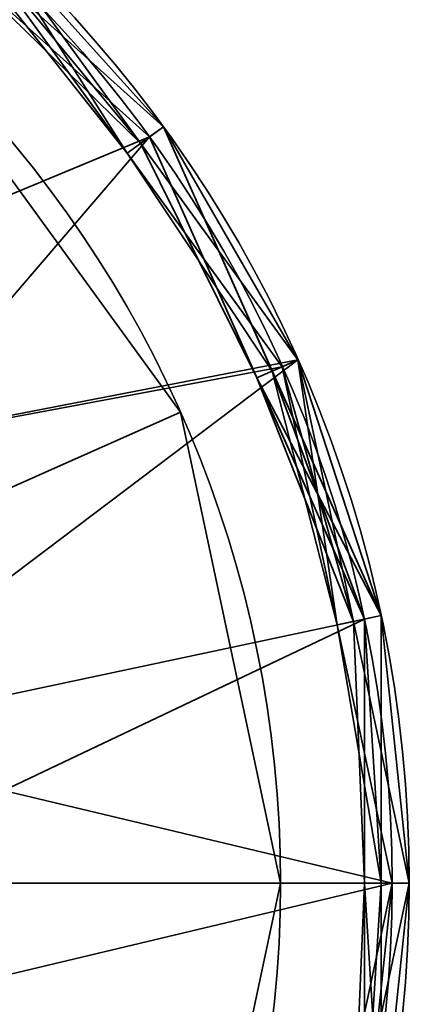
# Model space of a CAD drawing. Header units: millimetres. Extents: x -503 to 6703, y -110 to 249.
# Tile 841 of 1056: x 3436.23 to 3438.5, y -39.62 to -33.88. Entities that reach past the tile are written whole.
import ezdxf

# ---------------------------------------------------------------- set-up
doc = ezdxf.new("R2010")
doc.units = ezdxf.units.MM
doc.layers.add('151', color=7, linetype='Continuous', true_color=0xffffff)

# ---------------------------------------------------------------- blocks, each defined once
blk = doc.blocks.new('UG_SURFACE_236')
at = {"layer": '151', "color": 252, "linetype": 'Continuous', "lineweight": 35}
for points in [[(3434.7501, -32.4178, 1711.5999), (3437.0675, -34.5046, 1711.5999), (3436.9867, -34.5634, 1711.5), (3434.7, -32.5044, 1711.5)], [(3436.0185, -33.3394, 1737.4001), (3437.0675, -34.5046, 1715.6), (3434.7501, -32.4178, 1715.6)], [(3434.7501, -32.4178, 1715.6), (3437.0675, -34.5046, 1715.6), (3436.9867, -34.5634, 1715.5), (3435.8435, -33.5339, 1715.5)], [(3437.0675, -34.5046, 1711.5999), (3434.7501, -32.4178, 1711.5999), (3436.0185, -33.3394, 1715.4)], [(3434.7, -32.5044, 1711.5), (3436.9867, -34.5634, 1711.5), (3438.2384, -37.3745, 1711.5), (3431, -38.913, 1711.5)], [(3434.7, -32.5044, 1786), (3436.9867, -34.5634, 1786), (3433.6765, -35.9404, 1786), (3432.236, -35.1088, 1786)], [(3435.9088, -33.4612, 1786.1), (3437.0675, -34.5046, 1786.1), (3436.9867, -34.5634, 1786), (3434.7, -32.5044, 1786)], [(3436.9349, -34.601, 1715.4), (3436.0185, -33.3394, 1715.4), (3435.8435, -33.5339, 1715.5)], [(3437.0675, -34.5046, 1786.1), (3435.9088, -33.4612, 1786.1), (3436.0185, -33.3394, 1807.9)], [(3437.0675, -34.5046, 1808.1), (3435.9088, -33.4612, 1808.1), (3436.0185, -33.3394, 1811.9)], [(3436.0185, -33.3394, 1807.9), (3435.9515, -33.4137, 1808), (3436.8558, -34.6584, 1808)], [(3437.8517, -35.8625, 1811.9), (3436.0185, -33.3394, 1811.9), (3435.9515, -33.4137, 1812), (3437.7604, -35.9032, 1812)], [(3436.9349, -34.601, 1737.4001), (3436.0185, -33.3394, 1737.4001), (3435.9515, -33.4137, 1737.5)], [(3437.0675, -34.5046, 1786.1), (3436.0185, -33.3394, 1807.9), (3437.8517, -35.8625, 1807.9)], [(3436.8558, -34.6584, 1808), (3437.7604, -35.9032, 1808), (3437.8517, -35.8625, 1807.9), (3436.0185, -33.3394, 1807.9)], [(3436.0185, -33.3394, 1811.9), (3437.8517, -35.8625, 1811.9), (3437.0675, -34.5046, 1808.1)], [(3436.0185, -33.3394, 1737.4001), (3436.9349, -34.601, 1737.4001), (3437.0675, -34.5046, 1715.6)], [(3436.0185, -33.3394, 1715.4), (3436.9349, -34.601, 1715.4), (3437.0675, -34.5046, 1711.5999)], [(3438.4, -38.913, 1812), (3437.7604, -35.9032, 1812), (3435.9515, -33.4137, 1812), (3431, -38.913, 1812)], [(3433.0001, -35.4489, 1737.5), (3434.236, -36.5619, 1737.5), (3437.7604, -35.9032, 1737.5), (3435.9515, -33.4137, 1737.5)], [(3436.8558, -34.6584, 1808), (3435.9515, -33.4137, 1808), (3435.9088, -33.4612, 1808.1)], [(3435.9515, -33.4137, 1737.5), (3437.7604, -35.9032, 1737.5), (3437.8517, -35.8625, 1737.4001), (3436.9349, -34.601, 1737.4001)], [(3435.9088, -33.4612, 1808.1), (3437.0675, -34.5046, 1808.1), (3436.8558, -34.6584, 1808)], [(3435.8435, -33.5339, 1715.5), (3436.9867, -34.5634, 1715.5), (3436.9349, -34.601, 1715.4)], [(3436.8558, -34.6584, 1808), (3437.0675, -34.5046, 1808.1), (3437.7019, -35.9291, 1808.1)], [(3437.0675, -34.5046, 1715.6), (3436.9349, -34.601, 1737.4001), (3437.8517, -35.8625, 1737.4001)], [(3437.0675, -34.5046, 1711.5999), (3436.9349, -34.601, 1715.4), (3437.8517, -35.8625, 1715.4)], [(3438.2384, -37.3745, 1786), (3436.9867, -34.5634, 1786), (3437.0675, -34.5046, 1786.1), (3437.7019, -35.9291, 1786.1)], [(3437.6125, -35.9689, 1715.5), (3436.9867, -34.5634, 1715.5), (3437.0675, -34.5046, 1715.6), (3438.3361, -37.3537, 1715.6)], [(3437.0675, -34.5046, 1711.5999), (3438.3361, -37.3537, 1711.5999), (3438.2384, -37.3745, 1711.5), (3436.9867, -34.5634, 1711.5)], [(3437.8517, -35.8625, 1807.9), (3437.7019, -35.9291, 1786.1), (3437.0675, -34.5046, 1786.1)], [(3437.8517, -35.8625, 1811.9), (3437.7019, -35.9291, 1808.1), (3437.0675, -34.5046, 1808.1)], [(3438.3361, -37.3537, 1715.6), (3437.0675, -34.5046, 1715.6), (3437.8517, -35.8625, 1737.4001)], [(3438.3361, -37.3537, 1711.5999), (3437.0675, -34.5046, 1711.5999), (3437.8517, -35.8625, 1715.4)], [(3434.6542, -37.2861, 1786), (3433.6765, -35.9404, 1786), (3436.9867, -34.5634, 1786)], [(3434.9999, -38.913, 1786), (3434.6542, -37.2861, 1786), (3436.9867, -34.5634, 1786), (3438.2384, -37.3745, 1786)], [(3436.9349, -34.601, 1715.4), (3436.9867, -34.5634, 1715.5), (3437.6125, -35.9689, 1715.5)], [(3437.6125, -35.9689, 1715.5), (3437.8517, -35.8625, 1715.4), (3436.9349, -34.601, 1715.4)], [(3437.7019, -35.9291, 1808.1), (3437.7604, -35.9032, 1808), (3436.8558, -34.6584, 1808)], [(3438.1757, -37.3877, 1715.4), (3437.8517, -35.8625, 1715.4), (3437.6125, -35.9689, 1715.5)], [(3438.3361, -37.3537, 1786.1), (3437.7019, -35.9291, 1786.1), (3437.8517, -35.8625, 1807.9)], [(3438.3361, -37.3537, 1808.1), (3437.7019, -35.9291, 1808.1), (3437.8517, -35.8625, 1811.9)], [(3437.8517, -35.8625, 1807.9), (3437.7604, -35.9032, 1808), (3438.0801, -37.4081, 1808)], [(3438.4999, -38.913, 1811.9), (3437.8517, -35.8625, 1811.9), (3437.7604, -35.9032, 1812), (3438.4, -38.913, 1812)], [(3438.1757, -37.3877, 1737.4001), (3437.8517, -35.8625, 1737.4001), (3437.7604, -35.9032, 1737.5)], [(3437.8517, -35.8625, 1807.9), (3438.4999, -38.913, 1807.9), (3438.3361, -37.3537, 1786.1)], [(3438.0801, -37.4081, 1808), (3438.4, -38.913, 1808), (3438.4999, -38.913, 1807.9), (3437.8517, -35.8625, 1807.9)], [(3438.3361, -37.3537, 1808.1), (3437.8517, -35.8625, 1811.9), (3438.4999, -38.913, 1811.9)], [(3437.8517, -35.8625, 1737.4001), (3438.1757, -37.3877, 1737.4001), (3438.3361, -37.3537, 1715.6)], [(3437.8517, -35.8625, 1715.4), (3438.1757, -37.3877, 1715.4), (3438.3361, -37.3537, 1711.5999)], [(3434.236, -36.5619, 1737.5), (3434.9127, -38.0814, 1737.5), (3438.4, -38.913, 1737.5), (3437.7604, -35.9032, 1737.5)], [(3438.0801, -37.4081, 1808), (3437.7604, -35.9032, 1808), (3437.7019, -35.9291, 1808.1)], [(3437.7604, -35.9032, 1737.5), (3438.4, -38.913, 1737.5), (3438.4999, -38.913, 1737.4001), (3438.1757, -37.3877, 1737.4001)], [(3438.3361, -37.3537, 1715.6), (3438.2384, -37.3745, 1715.5), (3437.6125, -35.9689, 1715.5)], [(3437.6125, -35.9689, 1715.5), (3438.2384, -37.3745, 1715.5), (3438.1757, -37.3877, 1715.4)], [(3437.7019, -35.9291, 1786.1), (3438.3361, -37.3537, 1786.1), (3438.2384, -37.3745, 1786)], [(3437.7019, -35.9291, 1808.1), (3438.3361, -37.3537, 1808.1), (3438.0801, -37.4081, 1808)], [(3438.0801, -37.4081, 1808), (3438.3361, -37.3537, 1808.1), (3438.3361, -38.913, 1808.1)], [(3438.3361, -37.3537, 1715.6), (3438.1757, -37.3877, 1737.4001), (3438.4999, -38.913, 1737.4001)], [(3438.3361, -37.3537, 1711.5999), (3438.1757, -37.3877, 1715.4), (3438.4999, -38.913, 1715.4)], [(3438.2384, -37.3745, 1786), (3438.3361, -37.3537, 1786.1), (3438.3361, -38.913, 1786.1)], [(3438.2384, -38.913, 1715.5), (3438.2384, -37.3745, 1715.5), (3438.3361, -37.3537, 1715.6), (3438.3361, -40.4723, 1715.6)], [(3438.3361, -37.3537, 1711.5999), (3438.3361, -40.4723, 1711.5999), (3438.2384, -40.4516, 1711.5), (3438.2384, -37.3745, 1711.5)], [(3438.4999, -38.913, 1807.9), (3438.3361, -38.913, 1786.1), (3438.3361, -37.3537, 1786.1)], [(3438.4999, -38.913, 1811.9), (3438.3361, -38.913, 1808.1), (3438.3361, -37.3537, 1808.1)], [(3438.4999, -38.913, 1737.4001), (3438.3361, -40.4723, 1715.6), (3438.3361, -37.3537, 1715.6)], [(3438.4999, -38.913, 1715.4), (3438.3361, -40.4723, 1711.5999), (3438.3361, -37.3537, 1711.5999)], [(3438.2384, -37.3745, 1711.5), (3438.2384, -40.4516, 1711.5), (3436.9867, -43.2626, 1711.5), (3431, -38.913, 1711.5)], [(3434.9127, -39.7447, 1786), (3434.9999, -38.913, 1786), (3438.2384, -37.3745, 1786), (3438.2384, -40.4516, 1786)], [(3438.3361, -38.913, 1808.1), (3438.4, -38.913, 1808), (3438.0801, -37.4081, 1808)], [(3438.1757, -37.3877, 1715.4), (3438.2384, -37.3745, 1715.5), (3438.2384, -38.913, 1715.5)], [(3438.2384, -38.913, 1715.5), (3438.4999, -38.913, 1715.4), (3438.1757, -37.3877, 1715.4)], [(3438.3361, -38.913, 1786.1), (3438.3361, -40.4723, 1786.1), (3438.2384, -40.4516, 1786), (3438.2384, -37.3745, 1786)], [(3438.4, -38.913, 1737.5), (3434.9127, -38.0814, 1737.5), (3434.9127, -39.7447, 1737.5)], [(3435.9515, -44.4123, 1812), (3437.7604, -41.9229, 1812), (3438.4, -38.913, 1812), (3431, -38.913, 1812)], [(3436.9867, -43.2626, 1711.5), (3434.7, -45.3216, 1711.5), (3431.7734, -46.2725, 1711.5), (3431, -38.913, 1711.5)], [(3434.9127, -39.7447, 1737.5), (3434.236, -41.2642, 1737.5), (3437.7604, -41.9229, 1737.5), (3438.4, -38.913, 1737.5)], [(3437.8517, -41.9635, 1811.9), (3438.4999, -38.913, 1811.9), (3438.4, -38.913, 1812), (3437.7604, -41.9229, 1812)], [(3438.1757, -40.4383, 1737.4001), (3438.4999, -38.913, 1737.4001), (3438.4, -38.913, 1737.5), (3437.7604, -41.9229, 1737.5)], [(3438.4999, -38.913, 1811.9), (3437.8517, -41.9635, 1811.9), (3438.3361, -40.4723, 1808.1)], [(3438.4999, -38.913, 1737.4001), (3438.1757, -40.4383, 1737.4001), (3438.3361, -40.4723, 1715.6)], [(3438.2384, -38.913, 1715.5), (3438.2384, -40.4516, 1715.5), (3438.1757, -40.4383, 1715.4)], [(3438.1757, -40.4383, 1715.4), (3438.4999, -38.913, 1715.4), (3438.2384, -38.913, 1715.5)], [(3438.4999, -38.913, 1715.4), (3438.1757, -40.4383, 1715.4), (3438.3361, -40.4723, 1711.5999)], [(3438.3361, -40.4723, 1807.9), (3438.4999, -38.913, 1807.9), (3438.4, -38.913, 1808), (3438.2384, -40.4516, 1808)], [(3438.3361, -38.913, 1808.1), (3438.3361, -40.4723, 1808.1), (3438.2384, -40.4516, 1808)], [(3438.2384, -40.4516, 1808), (3438.4, -38.913, 1808), (3438.3361, -38.913, 1808.1)], [(3438.3361, -40.4723, 1715.6), (3438.2384, -40.4516, 1715.5), (3438.2384, -38.913, 1715.5)], [(3438.4999, -38.913, 1807.9), (3438.3361, -40.4723, 1807.9), (3438.3361, -40.4723, 1786.1)], [(3438.3361, -40.4723, 1786.1), (3438.3361, -38.913, 1786.1), (3438.4999, -38.913, 1807.9)], [(3438.3361, -40.4723, 1808.1), (3438.3361, -38.913, 1808.1), (3438.4999, -38.913, 1811.9)]]:
    blk.add_3dface(points, dxfattribs=at)
blk = doc.blocks.new('UG_SURFACE_237')
at = {"layer": '151', "color": 252, "linetype": 'Continuous', "lineweight": 35}
for points in [[(3434.7501, -32.4178, 1461.5999), (3437.0675, -34.5046, 1461.5999), (3436.9867, -34.5634, 1461.5), (3434.7, -32.5044, 1461.5)], [(3436.0185, -33.3394, 1487.4001), (3437.0675, -34.5046, 1465.6), (3434.7501, -32.4178, 1465.6)], [(3434.7501, -32.4178, 1465.6), (3437.0675, -34.5046, 1465.6), (3436.9867, -34.5634, 1465.5), (3435.8435, -33.5339, 1465.5)], [(3436.0185, -33.3394, 1465.4), (3437.0675, -34.5046, 1461.5999), (3434.7501, -32.4178, 1461.5999)], [(3434.7, -32.5044, 1461.5), (3436.9867, -34.5634, 1461.5), (3438.2384, -37.3745, 1461.5), (3431, -38.913, 1461.5)], [(3434.7, -32.5044, 1536), (3436.9867, -34.5634, 1536), (3433.6765, -35.9404, 1536), (3432.236, -35.1088, 1536)], [(3435.9088, -33.4612, 1536.1), (3437.0675, -34.5046, 1536.1), (3436.9867, -34.5634, 1536), (3434.7, -32.5044, 1536)], [(3436.9349, -34.601, 1465.4), (3436.0185, -33.3394, 1465.4), (3435.8435, -33.5339, 1465.5)], [(3437.0675, -34.5046, 1536.1), (3435.9088, -33.4612, 1536.1), (3436.0185, -33.3394, 1557.9)], [(3437.0675, -34.5046, 1558.1), (3435.9088, -33.4612, 1558.1), (3436.0185, -33.3394, 1561.9)], [(3436.0185, -33.3394, 1557.9), (3435.9515, -33.4137, 1558), (3436.8558, -34.6584, 1558)], [(3437.8517, -35.8625, 1561.9), (3436.0185, -33.3394, 1561.9), (3435.9515, -33.4137, 1562), (3437.7604, -35.9032, 1562)], [(3436.9349, -34.601, 1487.4001), (3436.0185, -33.3394, 1487.4001), (3435.9515, -33.4137, 1487.5)], [(3436.0185, -33.3394, 1557.9), (3437.8517, -35.8625, 1557.9), (3437.0675, -34.5046, 1536.1)], [(3436.8558, -34.6584, 1558), (3437.7604, -35.9032, 1558), (3437.8517, -35.8625, 1557.9), (3436.0185, -33.3394, 1557.9)], [(3436.0185, -33.3394, 1561.9), (3437.8517, -35.8625, 1561.9), (3437.0675, -34.5046, 1558.1)], [(3436.0185, -33.3394, 1487.4001), (3436.9349, -34.601, 1487.4001), (3437.0675, -34.5046, 1465.6)], [(3436.0185, -33.3394, 1465.4), (3436.9349, -34.601, 1465.4), (3437.0675, -34.5046, 1461.5999)], [(3438.4, -38.913, 1562), (3437.7604, -35.9032, 1562), (3435.9515, -33.4137, 1562), (3431, -38.913, 1562)], [(3433.0001, -35.4489, 1487.5), (3434.236, -36.5619, 1487.5), (3437.7604, -35.9032, 1487.5), (3435.9515, -33.4137, 1487.5)], [(3436.8558, -34.6584, 1558), (3435.9515, -33.4137, 1558), (3435.9088, -33.4612, 1558.1)], [(3435.9515, -33.4137, 1487.5), (3437.7604, -35.9032, 1487.5), (3437.8517, -35.8625, 1487.4001), (3436.9349, -34.601, 1487.4001)], [(3435.9088, -33.4612, 1558.1), (3437.0675, -34.5046, 1558.1), (3436.8558, -34.6584, 1558)], [(3435.8435, -33.5339, 1465.5), (3436.9867, -34.5634, 1465.5), (3436.9349, -34.601, 1465.4)], [(3436.8558, -34.6584, 1558), (3437.0675, -34.5046, 1558.1), (3437.7019, -35.9291, 1558.1)], [(3437.0675, -34.5046, 1465.6), (3436.9349, -34.601, 1487.4001), (3437.8517, -35.8625, 1487.4001)], [(3437.0675, -34.5046, 1461.5999), (3436.9349, -34.601, 1465.4), (3437.8517, -35.8625, 1465.4)], [(3438.2384, -37.3745, 1536), (3436.9867, -34.5634, 1536), (3437.0675, -34.5046, 1536.1), (3437.7019, -35.9291, 1536.1)], [(3437.6125, -35.9689, 1465.5), (3436.9867, -34.5634, 1465.5), (3437.0675, -34.5046, 1465.6), (3438.3361, -37.3537, 1465.6)], [(3437.0675, -34.5046, 1461.5999), (3438.3361, -37.3537, 1461.5999), (3438.2384, -37.3745, 1461.5), (3436.9867, -34.5634, 1461.5)], [(3437.8517, -35.8625, 1557.9), (3437.7019, -35.9291, 1536.1), (3437.0675, -34.5046, 1536.1)], [(3437.8517, -35.8625, 1561.9), (3437.7019, -35.9291, 1558.1), (3437.0675, -34.5046, 1558.1)], [(3437.8517, -35.8625, 1487.4001), (3438.3361, -37.3537, 1465.6), (3437.0675, -34.5046, 1465.6)], [(3437.8517, -35.8625, 1465.4), (3438.3361, -37.3537, 1461.5999), (3437.0675, -34.5046, 1461.5999)], [(3434.6542, -37.2861, 1536), (3433.6765, -35.9404, 1536), (3436.9867, -34.5634, 1536)], [(3434.9999, -38.913, 1536), (3434.6542, -37.2861, 1536), (3436.9867, -34.5634, 1536), (3438.2384, -37.3745, 1536)], [(3436.9349, -34.601, 1465.4), (3436.9867, -34.5634, 1465.5), (3437.6125, -35.9689, 1465.5)], [(3437.6125, -35.9689, 1465.5), (3437.8517, -35.8625, 1465.4), (3436.9349, -34.601, 1465.4)], [(3437.7019, -35.9291, 1558.1), (3437.7604, -35.9032, 1558), (3436.8558, -34.6584, 1558)], [(3438.1757, -37.3877, 1465.4), (3437.8517, -35.8625, 1465.4), (3437.6125, -35.9689, 1465.5)], [(3438.3361, -37.3537, 1536.1), (3437.7019, -35.9291, 1536.1), (3437.8517, -35.8625, 1557.9)], [(3438.3361, -37.3537, 1558.1), (3437.7019, -35.9291, 1558.1), (3437.8517, -35.8625, 1561.9)], [(3437.8517, -35.8625, 1557.9), (3437.7604, -35.9032, 1558), (3438.0801, -37.4081, 1558)], [(3438.4999, -38.913, 1561.9), (3437.8517, -35.8625, 1561.9), (3437.7604, -35.9032, 1562), (3438.4, -38.913, 1562)], [(3438.1757, -37.3877, 1487.4001), (3437.8517, -35.8625, 1487.4001), (3437.7604, -35.9032, 1487.5)], [(3438.3361, -37.3537, 1536.1), (3437.8517, -35.8625, 1557.9), (3438.4999, -38.913, 1557.9)], [(3438.0801, -37.4081, 1558), (3438.4, -38.913, 1558), (3438.4999, -38.913, 1557.9), (3437.8517, -35.8625, 1557.9)], [(3437.8517, -35.8625, 1561.9), (3438.4999, -38.913, 1561.9), (3438.3361, -37.3537, 1558.1)], [(3437.8517, -35.8625, 1487.4001), (3438.1757, -37.3877, 1487.4001), (3438.3361, -37.3537, 1465.6)], [(3437.8517, -35.8625, 1465.4), (3438.1757, -37.3877, 1465.4), (3438.3361, -37.3537, 1461.5999)], [(3434.236, -36.5619, 1487.5), (3434.9127, -38.0814, 1487.5), (3438.4, -38.913, 1487.5), (3437.7604, -35.9032, 1487.5)], [(3438.0801, -37.4081, 1558), (3437.7604, -35.9032, 1558), (3437.7019, -35.9291, 1558.1)], [(3437.7604, -35.9032, 1487.5), (3438.4, -38.913, 1487.5), (3438.4999, -38.913, 1487.4001), (3438.1757, -37.3877, 1487.4001)], [(3438.3361, -37.3537, 1465.6), (3438.2384, -37.3745, 1465.5), (3437.6125, -35.9689, 1465.5)], [(3437.6125, -35.9689, 1465.5), (3438.2384, -37.3745, 1465.5), (3438.1757, -37.3877, 1465.4)], [(3437.7019, -35.9291, 1536.1), (3438.3361, -37.3537, 1536.1), (3438.2384, -37.3745, 1536)], [(3437.7019, -35.9291, 1558.1), (3438.3361, -37.3537, 1558.1), (3438.0801, -37.4081, 1558)], [(3438.0801, -37.4081, 1558), (3438.3361, -37.3537, 1558.1), (3438.3361, -38.913, 1558.1)], [(3438.3361, -37.3537, 1465.6), (3438.1757, -37.3877, 1487.4001), (3438.4999, -38.913, 1487.4001)], [(3438.3361, -37.3537, 1461.5999), (3438.1757, -37.3877, 1465.4), (3438.4999, -38.913, 1465.4)], [(3438.2384, -37.3745, 1536), (3438.3361, -37.3537, 1536.1), (3438.3361, -38.913, 1536.1)], [(3438.2384, -38.913, 1465.5), (3438.2384, -37.3745, 1465.5), (3438.3361, -37.3537, 1465.6), (3438.3361, -40.4723, 1465.6)], [(3438.3361, -37.3537, 1461.5999), (3438.3361, -40.4723, 1461.5999), (3438.2384, -40.4516, 1461.5), (3438.2384, -37.3745, 1461.5)], [(3438.4999, -38.913, 1557.9), (3438.3361, -38.913, 1536.1), (3438.3361, -37.3537, 1536.1)], [(3438.4999, -38.913, 1561.9), (3438.3361, -38.913, 1558.1), (3438.3361, -37.3537, 1558.1)], [(3438.4999, -38.913, 1487.4001), (3438.3361, -40.4723, 1465.6), (3438.3361, -37.3537, 1465.6)], [(3438.4999, -38.913, 1465.4), (3438.3361, -40.4723, 1461.5999), (3438.3361, -37.3537, 1461.5999)], [(3438.2384, -37.3745, 1461.5), (3438.2384, -40.4516, 1461.5), (3436.9867, -43.2626, 1461.5), (3431, -38.913, 1461.5)], [(3434.9127, -39.7447, 1536), (3434.9999, -38.913, 1536), (3438.2384, -37.3745, 1536), (3438.2384, -40.4516, 1536)], [(3438.3361, -38.913, 1558.1), (3438.4, -38.913, 1558), (3438.0801, -37.4081, 1558)], [(3438.1757, -37.3877, 1465.4), (3438.2384, -37.3745, 1465.5), (3438.2384, -38.913, 1465.5)], [(3438.2384, -38.913, 1465.5), (3438.4999, -38.913, 1465.4), (3438.1757, -37.3877, 1465.4)], [(3438.3361, -38.913, 1536.1), (3438.3361, -40.4723, 1536.1), (3438.2384, -40.4516, 1536), (3438.2384, -37.3745, 1536)], [(3438.4, -38.913, 1487.5), (3434.9127, -38.0814, 1487.5), (3434.9127, -39.7447, 1487.5)], [(3435.9515, -44.4123, 1562), (3437.7604, -41.9229, 1562), (3438.4, -38.913, 1562), (3431, -38.913, 1562)], [(3436.9867, -43.2626, 1461.5), (3434.7, -45.3216, 1461.5), (3431.7734, -46.2725, 1461.5), (3431, -38.913, 1461.5)], [(3434.9127, -39.7447, 1487.5), (3434.236, -41.2642, 1487.5), (3437.7604, -41.9229, 1487.5), (3438.4, -38.913, 1487.5)], [(3437.8517, -41.9635, 1561.9), (3438.4999, -38.913, 1561.9), (3438.4, -38.913, 1562), (3437.7604, -41.9229, 1562)], [(3438.1757, -40.4383, 1487.4001), (3438.4999, -38.913, 1487.4001), (3438.4, -38.913, 1487.5), (3437.7604, -41.9229, 1487.5)], [(3438.3361, -40.4723, 1558.1), (3438.4999, -38.913, 1561.9), (3437.8517, -41.9635, 1561.9)], [(3438.4999, -38.913, 1487.4001), (3438.1757, -40.4383, 1487.4001), (3438.3361, -40.4723, 1465.6)], [(3438.2384, -38.913, 1465.5), (3438.2384, -40.4516, 1465.5), (3438.1757, -40.4383, 1465.4)], [(3438.1757, -40.4383, 1465.4), (3438.4999, -38.913, 1465.4), (3438.2384, -38.913, 1465.5)], [(3438.4999, -38.913, 1465.4), (3438.1757, -40.4383, 1465.4), (3438.3361, -40.4723, 1461.5999)], [(3438.3361, -40.4723, 1557.9), (3438.4999, -38.913, 1557.9), (3438.4, -38.913, 1558), (3438.2384, -40.4516, 1558)], [(3438.3361, -38.913, 1558.1), (3438.3361, -40.4723, 1558.1), (3438.2384, -40.4516, 1558)], [(3438.2384, -40.4516, 1558), (3438.4, -38.913, 1558), (3438.3361, -38.913, 1558.1)], [(3438.3361, -40.4723, 1465.6), (3438.2384, -40.4516, 1465.5), (3438.2384, -38.913, 1465.5)], [(3438.4999, -38.913, 1557.9), (3438.3361, -40.4723, 1557.9), (3438.3361, -40.4723, 1536.1)], [(3438.3361, -40.4723, 1536.1), (3438.3361, -38.913, 1536.1), (3438.4999, -38.913, 1557.9)], [(3438.3361, -40.4723, 1558.1), (3438.3361, -38.913, 1558.1), (3438.4999, -38.913, 1561.9)]]:
    blk.add_3dface(points, dxfattribs=at)
blk = doc.blocks.new('UG_SURFACE_238')
at = {"layer": '151', "color": 252, "linetype": 'Continuous', "lineweight": 35}
for points in [[(3434.7501, -32.4178, 276.6), (3437.0675, -34.5046, 276.6), (3436.9867, -34.5634, 276.5), (3434.7, -32.5044, 276.5)], [(3437.0675, -34.5046, 280.6), (3434.7501, -32.4178, 280.6), (3436.0185, -33.3394, 302.4)], [(3434.7501, -32.4178, 280.6), (3437.0675, -34.5046, 280.6), (3436.9867, -34.5634, 280.5), (3435.8435, -33.5339, 280.5)], [(3437.0675, -34.5046, 276.6), (3434.7501, -32.4178, 276.6), (3436.0185, -33.3394, 280.4)], [(3434.7, -32.5044, 276.5), (3436.9867, -34.5634, 276.5), (3438.2384, -37.3745, 276.5), (3431, -38.913, 276.5)], [(3434.7, -32.5044, 351), (3436.9867, -34.5634, 351), (3433.6765, -35.9404, 351), (3432.236, -35.1088, 351)], [(3435.9088, -33.4612, 351.1), (3437.0675, -34.5046, 351.1), (3436.9867, -34.5634, 351), (3434.7, -32.5044, 351)], [(3436.9349, -34.601, 280.4), (3436.0185, -33.3394, 280.4), (3435.8435, -33.5339, 280.5)], [(3437.0675, -34.5046, 351.1), (3435.9088, -33.4612, 351.1), (3436.0185, -33.3394, 372.9)], [(3437.0675, -34.5046, 373.1), (3435.9088, -33.4612, 373.1), (3436.0185, -33.3394, 376.9)], [(3436.0185, -33.3394, 372.9), (3435.9515, -33.4137, 373), (3436.8558, -34.6584, 373)], [(3437.8517, -35.8625, 376.9), (3436.0185, -33.3394, 376.9), (3435.9515, -33.4137, 377), (3437.7604, -35.9032, 377)], [(3436.9349, -34.601, 302.4), (3436.0185, -33.3394, 302.4), (3435.9515, -33.4137, 302.5)], [(3436.0185, -33.3394, 372.9), (3437.8517, -35.8625, 372.9), (3437.0675, -34.5046, 351.1)], [(3436.8558, -34.6584, 373), (3437.7604, -35.9032, 373), (3437.8517, -35.8625, 372.9), (3436.0185, -33.3394, 372.9)], [(3437.0675, -34.5046, 373.1), (3436.0185, -33.3394, 376.9), (3437.8517, -35.8625, 376.9)], [(3436.0185, -33.3394, 302.4), (3436.9349, -34.601, 302.4), (3437.0675, -34.5046, 280.6)], [(3436.0185, -33.3394, 280.4), (3436.9349, -34.601, 280.4), (3437.0675, -34.5046, 276.6)], [(3438.4, -38.913, 377), (3437.7604, -35.9032, 377), (3435.9515, -33.4137, 377), (3431, -38.913, 377)], [(3433.0001, -35.4489, 302.5), (3434.236, -36.5619, 302.5), (3437.7604, -35.9032, 302.5), (3435.9515, -33.4137, 302.5)], [(3436.8558, -34.6584, 373), (3435.9515, -33.4137, 373), (3435.9088, -33.4612, 373.1)], [(3435.9515, -33.4137, 302.5), (3437.7604, -35.9032, 302.5), (3437.8517, -35.8625, 302.4), (3436.9349, -34.601, 302.4)], [(3435.9088, -33.4612, 373.1), (3437.0675, -34.5046, 373.1), (3436.8558, -34.6584, 373)], [(3435.8435, -33.5339, 280.5), (3436.9867, -34.5634, 280.5), (3436.9349, -34.601, 280.4)], [(3436.8558, -34.6584, 373), (3437.0675, -34.5046, 373.1), (3437.7019, -35.9291, 373.1)], [(3437.0675, -34.5046, 280.6), (3436.9349, -34.601, 302.4), (3437.8517, -35.8625, 302.4)], [(3437.0675, -34.5046, 276.6), (3436.9349, -34.601, 280.4), (3437.8517, -35.8625, 280.4)], [(3438.2384, -37.3745, 351), (3436.9867, -34.5634, 351), (3437.0675, -34.5046, 351.1), (3437.7019, -35.9291, 351.1)], [(3437.6125, -35.9689, 280.5), (3436.9867, -34.5634, 280.5), (3437.0675, -34.5046, 280.6), (3438.3361, -37.3537, 280.6)], [(3437.0675, -34.5046, 276.6), (3438.3361, -37.3537, 276.6), (3438.2384, -37.3745, 276.5), (3436.9867, -34.5634, 276.5)], [(3437.8517, -35.8625, 372.9), (3437.7019, -35.9291, 351.1), (3437.0675, -34.5046, 351.1)], [(3437.8517, -35.8625, 376.9), (3437.7019, -35.9291, 373.1), (3437.0675, -34.5046, 373.1)], [(3437.8517, -35.8625, 302.4), (3438.3361, -37.3537, 280.6), (3437.0675, -34.5046, 280.6)], [(3437.8517, -35.8625, 280.4), (3438.3361, -37.3537, 276.6), (3437.0675, -34.5046, 276.6)], [(3434.6542, -37.2861, 351), (3433.6765, -35.9404, 351), (3436.9867, -34.5634, 351)], [(3434.9999, -38.913, 351), (3434.6542, -37.2861, 351), (3436.9867, -34.5634, 351), (3438.2384, -37.3745, 351)], [(3436.9349, -34.601, 280.4), (3436.9867, -34.5634, 280.5), (3437.6125, -35.9689, 280.5)], [(3437.6125, -35.9689, 280.5), (3437.8517, -35.8625, 280.4), (3436.9349, -34.601, 280.4)], [(3437.7019, -35.9291, 373.1), (3437.7604, -35.9032, 373), (3436.8558, -34.6584, 373)], [(3438.1757, -37.3877, 280.4), (3437.8517, -35.8625, 280.4), (3437.6125, -35.9689, 280.5)], [(3438.3361, -37.3537, 351.1), (3437.7019, -35.9291, 351.1), (3437.8517, -35.8625, 372.9)], [(3438.3361, -37.3537, 373.1), (3437.7019, -35.9291, 373.1), (3437.8517, -35.8625, 376.9)], [(3437.8517, -35.8625, 372.9), (3437.7604, -35.9032, 373), (3438.0801, -37.4081, 373)], [(3438.4999, -38.913, 376.9), (3437.8517, -35.8625, 376.9), (3437.7604, -35.9032, 377), (3438.4, -38.913, 377)], [(3438.1757, -37.3877, 302.4), (3437.8517, -35.8625, 302.4), (3437.7604, -35.9032, 302.5)], [(3438.3361, -37.3537, 351.1), (3437.8517, -35.8625, 372.9), (3438.4999, -38.913, 372.9)], [(3438.0801, -37.4081, 373), (3438.4, -38.913, 373), (3438.4999, -38.913, 372.9), (3437.8517, -35.8625, 372.9)], [(3437.8517, -35.8625, 376.9), (3438.4999, -38.913, 376.9), (3438.3361, -37.3537, 373.1)], [(3437.8517, -35.8625, 302.4), (3438.1757, -37.3877, 302.4), (3438.3361, -37.3537, 280.6)], [(3437.8517, -35.8625, 280.4), (3438.1757, -37.3877, 280.4), (3438.3361, -37.3537, 276.6)], [(3434.236, -36.5619, 302.5), (3434.9127, -38.0814, 302.5), (3438.4, -38.913, 302.5), (3437.7604, -35.9032, 302.5)], [(3438.0801, -37.4081, 373), (3437.7604, -35.9032, 373), (3437.7019, -35.9291, 373.1)], [(3437.7604, -35.9032, 302.5), (3438.4, -38.913, 302.5), (3438.4999, -38.913, 302.4), (3438.1757, -37.3877, 302.4)], [(3438.3361, -37.3537, 280.6), (3438.2384, -37.3745, 280.5), (3437.6125, -35.9689, 280.5)], [(3437.6125, -35.9689, 280.5), (3438.2384, -37.3745, 280.5), (3438.1757, -37.3877, 280.4)], [(3437.7019, -35.9291, 351.1), (3438.3361, -37.3537, 351.1), (3438.2384, -37.3745, 351)], [(3437.7019, -35.9291, 373.1), (3438.3361, -37.3537, 373.1), (3438.0801, -37.4081, 373)], [(3438.0801, -37.4081, 373), (3438.3361, -37.3537, 373.1), (3438.3361, -38.913, 373.1)], [(3438.3361, -37.3537, 280.6), (3438.1757, -37.3877, 302.4), (3438.4999, -38.913, 302.4)], [(3438.3361, -37.3537, 276.6), (3438.1757, -37.3877, 280.4), (3438.4999, -38.913, 280.4)], [(3438.2384, -37.3745, 351), (3438.3361, -37.3537, 351.1), (3438.3361, -38.913, 351.1)], [(3438.2384, -38.913, 280.5), (3438.2384, -37.3745, 280.5), (3438.3361, -37.3537, 280.6), (3438.3361, -40.4723, 280.6)], [(3438.3361, -37.3537, 276.6), (3438.3361, -40.4723, 276.6), (3438.2384, -40.4516, 276.5), (3438.2384, -37.3745, 276.5)], [(3438.4999, -38.913, 372.9), (3438.3361, -38.913, 351.1), (3438.3361, -37.3537, 351.1)], [(3438.4999, -38.913, 376.9), (3438.3361, -38.913, 373.1), (3438.3361, -37.3537, 373.1)], [(3438.4999, -38.913, 302.4), (3438.3361, -40.4723, 280.6), (3438.3361, -37.3537, 280.6)], [(3438.4999, -38.913, 280.4), (3438.3361, -40.4723, 276.6), (3438.3361, -37.3537, 276.6)], [(3438.2384, -37.3745, 276.5), (3438.2384, -40.4516, 276.5), (3436.9867, -43.2626, 276.5), (3431, -38.913, 276.5)], [(3434.9127, -39.7447, 351), (3434.9999, -38.913, 351), (3438.2384, -37.3745, 351), (3438.2384, -40.4516, 351)], [(3438.3361, -38.913, 373.1), (3438.4, -38.913, 373), (3438.0801, -37.4081, 373)], [(3438.1757, -37.3877, 280.4), (3438.2384, -37.3745, 280.5), (3438.2384, -38.913, 280.5)], [(3438.2384, -38.913, 280.5), (3438.4999, -38.913, 280.4), (3438.1757, -37.3877, 280.4)], [(3438.3361, -38.913, 351.1), (3438.3361, -40.4723, 351.1), (3438.2384, -40.4516, 351), (3438.2384, -37.3745, 351)], [(3438.4, -38.913, 302.5), (3434.9127, -38.0814, 302.5), (3434.9127, -39.7447, 302.5)], [(3435.9515, -44.4123, 377), (3437.7604, -41.9229, 377), (3438.4, -38.913, 377), (3431, -38.913, 377)], [(3436.9867, -43.2626, 276.5), (3434.7, -45.3216, 276.5), (3431.7734, -46.2725, 276.5), (3431, -38.913, 276.5)], [(3434.9127, -39.7447, 302.5), (3434.236, -41.2642, 302.5), (3437.7604, -41.9229, 302.5), (3438.4, -38.913, 302.5)], [(3437.8517, -41.9635, 376.9), (3438.4999, -38.913, 376.9), (3438.4, -38.913, 377), (3437.7604, -41.9229, 377)], [(3438.1757, -40.4383, 302.4), (3438.4999, -38.913, 302.4), (3438.4, -38.913, 302.5), (3437.7604, -41.9229, 302.5)], [(3438.3361, -40.4723, 373.1), (3438.4999, -38.913, 376.9), (3437.8517, -41.9635, 376.9)], [(3438.4999, -38.913, 302.4), (3438.1757, -40.4383, 302.4), (3438.3361, -40.4723, 280.6)], [(3438.2384, -38.913, 280.5), (3438.2384, -40.4516, 280.5), (3438.1757, -40.4383, 280.4)], [(3438.1757, -40.4383, 280.4), (3438.4999, -38.913, 280.4), (3438.2384, -38.913, 280.5)], [(3438.4999, -38.913, 280.4), (3438.1757, -40.4383, 280.4), (3438.3361, -40.4723, 276.6)], [(3438.3361, -40.4723, 372.9), (3438.4999, -38.913, 372.9), (3438.4, -38.913, 373), (3438.2384, -40.4516, 373)], [(3438.3361, -38.913, 373.1), (3438.3361, -40.4723, 373.1), (3438.2384, -40.4516, 373)], [(3438.2384, -40.4516, 373), (3438.4, -38.913, 373), (3438.3361, -38.913, 373.1)], [(3438.3361, -40.4723, 280.6), (3438.2384, -40.4516, 280.5), (3438.2384, -38.913, 280.5)], [(3438.4999, -38.913, 372.9), (3438.3361, -40.4723, 372.9), (3438.3361, -40.4723, 351.1)], [(3438.3361, -40.4723, 351.1), (3438.3361, -38.913, 351.1), (3438.4999, -38.913, 372.9)], [(3438.3361, -40.4723, 373.1), (3438.3361, -38.913, 373.1), (3438.4999, -38.913, 376.9)]]:
    blk.add_3dface(points, dxfattribs=at)
blk = doc.blocks.new('UG_SURFACE_239')
at = {"layer": '151', "color": 253, "linetype": 'Continuous', "lineweight": 35}
for points in [[(3434.6542, -37.2861, 1737.5), (3433.6765, -35.9404, 1737.5), (3435.5166, -33.8968, 1737.5), (3437.1665, -36.1675, 1737.5)], [(3437.1665, -36.1675, 1738), (3435.5166, -33.8968, 1738), (3433.6765, -35.9404, 1738), (3434.6542, -37.2861, 1738)], [(3437.1665, -36.1675, 1738), (3437.1665, -36.1675, 1737.5), (3435.5166, -33.8968, 1737.5), (3435.5166, -33.8968, 1738)], [(3437.1665, -36.1675, 1737.5), (3437.7501, -38.913, 1737.5), (3434.9999, -38.913, 1737.5), (3434.6542, -37.2861, 1737.5)], [(3434.6542, -37.2861, 1738), (3434.9999, -38.913, 1738), (3437.7501, -38.913, 1738), (3437.1665, -36.1675, 1738)], [(3437.7501, -38.913, 1738), (3437.7501, -38.913, 1737.5), (3437.1665, -36.1675, 1737.5), (3437.1665, -36.1675, 1738)], [(3434.6542, -40.54, 1737.5), (3434.9999, -38.913, 1737.5), (3437.7501, -38.913, 1737.5), (3437.1665, -41.6585, 1737.5)], [(3437.1665, -41.6585, 1738), (3437.7501, -38.913, 1738), (3434.9999, -38.913, 1738), (3434.6542, -40.54, 1738)], [(3437.1665, -41.6585, 1738), (3437.1665, -41.6585, 1737.5), (3437.7501, -38.913, 1737.5), (3437.7501, -38.913, 1738)]]:
    blk.add_3dface(points, dxfattribs=at)
blk = doc.blocks.new('UG_SURFACE_240')
at = {"layer": '151', "color": 253, "linetype": 'Continuous', "lineweight": 35}
for points in [[(3434.6542, -37.2861, 1785.5), (3433.6765, -35.9404, 1785.5), (3435.5166, -33.8968, 1785.5), (3437.1665, -36.1675, 1785.5)], [(3437.1665, -36.1675, 1786), (3435.5166, -33.8968, 1786), (3433.6765, -35.9404, 1786), (3434.6542, -37.2861, 1786)], [(3437.1665, -36.1675, 1786), (3437.1665, -36.1675, 1785.5), (3435.5166, -33.8968, 1785.5), (3435.5166, -33.8968, 1786)], [(3437.1665, -36.1675, 1785.5), (3437.7501, -38.913, 1785.5), (3434.9999, -38.913, 1785.5), (3434.6542, -37.2861, 1785.5)], [(3434.6542, -37.2861, 1786), (3434.9999, -38.913, 1786), (3437.7501, -38.913, 1786), (3437.1665, -36.1675, 1786)], [(3437.7501, -38.913, 1786), (3437.7501, -38.913, 1785.5), (3437.1665, -36.1675, 1785.5), (3437.1665, -36.1675, 1786)], [(3434.6542, -40.54, 1785.5), (3434.9999, -38.913, 1785.5), (3437.7501, -38.913, 1785.5), (3437.1665, -41.6585, 1785.5)], [(3437.1665, -41.6585, 1786), (3437.7501, -38.913, 1786), (3434.9999, -38.913, 1786), (3434.6542, -40.54, 1786)], [(3437.1665, -41.6585, 1786), (3437.1665, -41.6585, 1785.5), (3437.7501, -38.913, 1785.5), (3437.7501, -38.913, 1786)]]:
    blk.add_3dface(points, dxfattribs=at)
blk = doc.blocks.new('UG_SURFACE_241')
at = {"layer": '151', "color": 252, "linetype": 'Continuous', "lineweight": 35}
for points in [[(3436.0185, -33.3394, 1738), (3437.8517, -35.8625, 1738), (3434.236, -36.5619, 1738)], [(3434.236, -36.5619, 1785.5), (3437.8517, -35.8625, 1785.5), (3436.0185, -33.3394, 1785.5)], [(3437.8517, -35.8625, 1785.5), (3437.8517, -35.8625, 1738), (3436.0185, -33.3394, 1738), (3436.0185, -33.3394, 1785.5)], [(3434.9127, -38.0814, 1738), (3434.236, -36.5619, 1738), (3437.8517, -35.8625, 1738)], [(3437.8517, -35.8625, 1785.5), (3434.236, -36.5619, 1785.5), (3434.9127, -38.0814, 1785.5)], [(3434.9999, -38.913, 1738), (3434.9127, -38.0814, 1738), (3437.8517, -35.8625, 1738), (3438.4999, -38.913, 1738)], [(3434.9127, -38.0814, 1785.5), (3434.9999, -38.913, 1785.5), (3438.4999, -38.913, 1785.5), (3437.8517, -35.8625, 1785.5)], [(3438.4999, -38.913, 1785.5), (3438.4999, -38.913, 1738), (3437.8517, -35.8625, 1738), (3437.8517, -35.8625, 1785.5)], [(3438.4999, -38.913, 1738), (3437.8517, -41.9635, 1738), (3434.9127, -39.7447, 1738), (3434.9999, -38.913, 1738)], [(3437.8517, -41.9635, 1785.5), (3438.4999, -38.913, 1785.5), (3434.9999, -38.913, 1785.5), (3434.9127, -39.7447, 1785.5)], [(3437.8517, -41.9635, 1785.5), (3437.8517, -41.9635, 1738), (3438.4999, -38.913, 1738), (3438.4999, -38.913, 1785.5)]]:
    blk.add_3dface(points, dxfattribs=at)
blk = doc.blocks.new('UG_SURFACE_242')
at = {"layer": '151', "color": 253, "linetype": 'Continuous', "lineweight": 35}
for points in [[(3434.6542, -37.2861, 1487.5), (3433.6765, -35.9404, 1487.5), (3435.5166, -33.8968, 1487.5), (3437.1665, -36.1675, 1487.5)], [(3437.1665, -36.1675, 1488), (3435.5166, -33.8968, 1488), (3433.6765, -35.9404, 1488), (3434.6542, -37.2861, 1488)], [(3437.1665, -36.1675, 1488), (3437.1665, -36.1675, 1487.5), (3435.5166, -33.8968, 1487.5), (3435.5166, -33.8968, 1488)], [(3437.1665, -36.1675, 1487.5), (3437.7501, -38.913, 1487.5), (3434.9999, -38.913, 1487.5), (3434.6542, -37.2861, 1487.5)], [(3434.6542, -37.2861, 1488), (3434.9999, -38.913, 1488), (3437.7501, -38.913, 1488), (3437.1665, -36.1675, 1488)], [(3437.7501, -38.913, 1488), (3437.7501, -38.913, 1487.5), (3437.1665, -36.1675, 1487.5), (3437.1665, -36.1675, 1488)], [(3434.6542, -40.54, 1487.5), (3434.9999, -38.913, 1487.5), (3437.7501, -38.913, 1487.5), (3437.1665, -41.6585, 1487.5)], [(3437.1665, -41.6585, 1488), (3437.7501, -38.913, 1488), (3434.9999, -38.913, 1488), (3434.6542, -40.54, 1488)], [(3437.1665, -41.6585, 1488), (3437.1665, -41.6585, 1487.5), (3437.7501, -38.913, 1487.5), (3437.7501, -38.913, 1488)]]:
    blk.add_3dface(points, dxfattribs=at)
blk = doc.blocks.new('UG_SURFACE_243')
at = {"layer": '151', "color": 253, "linetype": 'Continuous', "lineweight": 35}
for points in [[(3434.6542, -37.2861, 1535.5), (3433.6765, -35.9404, 1535.5), (3435.5166, -33.8968, 1535.5), (3437.1665, -36.1675, 1535.5)], [(3437.1665, -36.1675, 1536), (3435.5166, -33.8968, 1536), (3433.6765, -35.9404, 1536), (3434.6542, -37.2861, 1536)], [(3437.1665, -36.1675, 1536), (3437.1665, -36.1675, 1535.5), (3435.5166, -33.8968, 1535.5), (3435.5166, -33.8968, 1536)], [(3437.1665, -36.1675, 1535.5), (3437.7501, -38.913, 1535.5), (3434.9999, -38.913, 1535.5), (3434.6542, -37.2861, 1535.5)], [(3434.6542, -37.2861, 1536), (3434.9999, -38.913, 1536), (3437.7501, -38.913, 1536), (3437.1665, -36.1675, 1536)], [(3437.7501, -38.913, 1536), (3437.7501, -38.913, 1535.5), (3437.1665, -36.1675, 1535.5), (3437.1665, -36.1675, 1536)], [(3434.6542, -40.54, 1535.5), (3434.9999, -38.913, 1535.5), (3437.7501, -38.913, 1535.5), (3437.1665, -41.6585, 1535.5)], [(3437.1665, -41.6585, 1536), (3437.7501, -38.913, 1536), (3434.9999, -38.913, 1536), (3434.6542, -40.54, 1536)], [(3437.1665, -41.6585, 1536), (3437.1665, -41.6585, 1535.5), (3437.7501, -38.913, 1535.5), (3437.7501, -38.913, 1536)]]:
    blk.add_3dface(points, dxfattribs=at)
blk = doc.blocks.new('UG_SURFACE_244')
at = {"layer": '151', "color": 252, "linetype": 'Continuous', "lineweight": 35}
for points in [[(3436.0185, -33.3394, 1488), (3437.8517, -35.8625, 1488), (3434.236, -36.5619, 1488)], [(3434.236, -36.5619, 1535.5), (3437.8517, -35.8625, 1535.5), (3436.0185, -33.3394, 1535.5)], [(3437.8517, -35.8625, 1535.5), (3437.8517, -35.8625, 1488), (3436.0185, -33.3394, 1488), (3436.0185, -33.3394, 1535.5)], [(3434.9127, -38.0814, 1488), (3434.236, -36.5619, 1488), (3437.8517, -35.8625, 1488)], [(3437.8517, -35.8625, 1535.5), (3434.236, -36.5619, 1535.5), (3434.9127, -38.0814, 1535.5)], [(3434.9999, -38.913, 1488), (3434.9127, -38.0814, 1488), (3437.8517, -35.8625, 1488), (3438.4999, -38.913, 1488)], [(3434.9127, -38.0814, 1535.5), (3434.9999, -38.913, 1535.5), (3438.4999, -38.913, 1535.5), (3437.8517, -35.8625, 1535.5)], [(3438.4999, -38.913, 1535.5), (3438.4999, -38.913, 1488), (3437.8517, -35.8625, 1488), (3437.8517, -35.8625, 1535.5)], [(3438.4999, -38.913, 1488), (3437.8517, -41.9635, 1488), (3434.9127, -39.7447, 1488), (3434.9999, -38.913, 1488)], [(3437.8517, -41.9635, 1535.5), (3438.4999, -38.913, 1535.5), (3434.9999, -38.913, 1535.5), (3434.9127, -39.7447, 1535.5)], [(3437.8517, -41.9635, 1535.5), (3437.8517, -41.9635, 1488), (3438.4999, -38.913, 1488), (3438.4999, -38.913, 1535.5)]]:
    blk.add_3dface(points, dxfattribs=at)
blk = doc.blocks.new('UG_SURFACE_245')
at = {"layer": '151', "color": 253, "linetype": 'Continuous', "lineweight": 35}
for points in [[(3434.6542, -37.2861, 302.5), (3433.6765, -35.9404, 302.5), (3435.5166, -33.8968, 302.5), (3437.1665, -36.1675, 302.5)], [(3437.1665, -36.1675, 303), (3435.5166, -33.8968, 303), (3433.6765, -35.9404, 303), (3434.6542, -37.2861, 303)], [(3437.1665, -36.1675, 303), (3437.1665, -36.1675, 302.5), (3435.5166, -33.8968, 302.5), (3435.5166, -33.8968, 303)], [(3437.1665, -36.1675, 302.5), (3437.7501, -38.913, 302.5), (3434.9999, -38.913, 302.5), (3434.6542, -37.2861, 302.5)], [(3434.6542, -37.2861, 303), (3434.9999, -38.913, 303), (3437.7501, -38.913, 303), (3437.1665, -36.1675, 303)], [(3437.7501, -38.913, 303), (3437.7501, -38.913, 302.5), (3437.1665, -36.1675, 302.5), (3437.1665, -36.1675, 303)], [(3434.6542, -40.54, 302.5), (3434.9999, -38.913, 302.5), (3437.7501, -38.913, 302.5), (3437.1665, -41.6585, 302.5)], [(3437.1665, -41.6585, 303), (3437.7501, -38.913, 303), (3434.9999, -38.913, 303), (3434.6542, -40.54, 303)], [(3437.1665, -41.6585, 303), (3437.1665, -41.6585, 302.5), (3437.7501, -38.913, 302.5), (3437.7501, -38.913, 303)]]:
    blk.add_3dface(points, dxfattribs=at)
blk = doc.blocks.new('UG_SURFACE_246')
at = {"layer": '151', "color": 253, "linetype": 'Continuous', "lineweight": 35}
for points in [[(3434.6542, -37.2861, 350.5), (3433.6765, -35.9404, 350.5), (3435.5166, -33.8968, 350.5), (3437.1665, -36.1675, 350.5)], [(3437.1665, -36.1675, 351), (3435.5166, -33.8968, 351), (3433.6765, -35.9404, 351), (3434.6542, -37.2861, 351)], [(3437.1665, -36.1675, 351), (3437.1665, -36.1675, 350.5), (3435.5166, -33.8968, 350.5), (3435.5166, -33.8968, 351)], [(3437.1665, -36.1675, 350.5), (3437.7501, -38.913, 350.5), (3434.9999, -38.913, 350.5), (3434.6542, -37.2861, 350.5)], [(3434.6542, -37.2861, 351), (3434.9999, -38.913, 351), (3437.7501, -38.913, 351), (3437.1665, -36.1675, 351)], [(3437.7501, -38.913, 351), (3437.7501, -38.913, 350.5), (3437.1665, -36.1675, 350.5), (3437.1665, -36.1675, 351)], [(3434.6542, -40.54, 350.5), (3434.9999, -38.913, 350.5), (3437.7501, -38.913, 350.5), (3437.1665, -41.6585, 350.5)], [(3437.1665, -41.6585, 351), (3437.7501, -38.913, 351), (3434.9999, -38.913, 351), (3434.6542, -40.54, 351)], [(3437.1665, -41.6585, 351), (3437.1665, -41.6585, 350.5), (3437.7501, -38.913, 350.5), (3437.7501, -38.913, 351)]]:
    blk.add_3dface(points, dxfattribs=at)
blk = doc.blocks.new('UG_SURFACE_247')
at = {"layer": '151', "color": 252, "linetype": 'Continuous', "lineweight": 35}
for points in [[(3436.0185, -33.3394, 303), (3437.8517, -35.8625, 303), (3434.236, -36.5619, 303)], [(3434.236, -36.5619, 350.5), (3437.8517, -35.8625, 350.5), (3436.0185, -33.3394, 350.5)], [(3437.8517, -35.8625, 350.5), (3437.8517, -35.8625, 303), (3436.0185, -33.3394, 303), (3436.0185, -33.3394, 350.5)], [(3434.9127, -38.0814, 303), (3434.236, -36.5619, 303), (3437.8517, -35.8625, 303)], [(3437.8517, -35.8625, 350.5), (3434.236, -36.5619, 350.5), (3434.9127, -38.0814, 350.5)], [(3434.9999, -38.913, 303), (3434.9127, -38.0814, 303), (3437.8517, -35.8625, 303), (3438.4999, -38.913, 303)], [(3434.9127, -38.0814, 350.5), (3434.9999, -38.913, 350.5), (3438.4999, -38.913, 350.5), (3437.8517, -35.8625, 350.5)], [(3438.4999, -38.913, 350.5), (3438.4999, -38.913, 303), (3437.8517, -35.8625, 303), (3437.8517, -35.8625, 350.5)], [(3438.4999, -38.913, 303), (3437.8517, -41.9635, 303), (3434.9127, -39.7447, 303), (3434.9999, -38.913, 303)], [(3437.8517, -41.9635, 350.5), (3438.4999, -38.913, 350.5), (3434.9999, -38.913, 350.5), (3434.9127, -39.7447, 350.5)], [(3437.8517, -41.9635, 350.5), (3437.8517, -41.9635, 303), (3438.4999, -38.913, 303), (3438.4999, -38.913, 350.5)]]:
    blk.add_3dface(points, dxfattribs=at)

msp = doc.modelspace()

# ---------------------------------------------------------------- linework, layer by layer
at = {"layer": '151', "color": 251, "linetype": 'Continuous', "lineweight": -3, "true_color": 0x636466, "extrusion": (0, 0, -1)}
for centre, radius in [((-3431, -38.913, -1807.9), 7.5), ((-3431, -38.913, -1715.4), 7.5), ((-3431, -38.913, -1737.4), 7.5), ((-3431, -38.913, -1811.9), 7.5), ((-3431, -38.913, -1465.4), 7.5), ((-3431, -38.913, -1557.9), 7.5), ((-3431, -38.913, -1487.4), 7.5), ((-3431, -38.913, -1561.9), 7.5), ((-3431, -38.913, -376.9), 7.5), ((-3431, -38.913, -372.9), 7.5), ((-3431, -38.913, -280.4), 7.5), ((-3431, -38.913, -302.4), 7.5), ((-3431, -38.913, -1785.5), 7.5), ((-3431, -38.913, -1738), 7.5), ((-3431, -38.913, -1535.5), 7.5), ((-3431, -38.913, -1488), 7.5), ((-3431, -38.913, -303), 7.5), ((-3431, -38.913, -350.5), 7.5), ((-3431, -38.913, -1786), 7.4), ((-3431, -38.913, -1715.5), 7.4), ((-3431, -38.913, -1711.5), 7.4), ((-3431, -38.913, -1461.5), 7.4), ((-3431, -38.913, -1536), 7.4), ((-3431, -38.913, -1465.5), 7.4), ((-3431, -38.913, -351), 7.4), ((-3431, -38.913, -280.5), 7.4), ((-3431, -38.913, -276.5), 7.4), ((-3431, -38.913, -1738), 6.75), ((-3431, -38.913, -1737.5), 6.75), ((-3431, -38.913, -1488), 6.75), ((-3431, -38.913, -1487.5), 6.75), ((-3431, -38.913, -302.5), 6.75), ((-3431, -38.913, -303), 6.75)]:
    msp.add_circle(centre, radius, dxfattribs=at)
at = {"layer": '151', "color": 251, "linetype": 'Continuous', "lineweight": -3, "true_color": 0x636466}
for centre, radius in [((3431, -38.913, 1715.6), 7.5), ((3431, -38.913, 1808.1), 7.5), ((3431, -38.913, 1786.1), 7.5), ((3431, -38.913, 1711.6), 7.5), ((3431, -38.913, 1465.6), 7.5), ((3431, -38.913, 1558.1), 7.5), ((3431, -38.913, 1536.1), 7.5), ((3431, -38.913, 1461.6), 7.5), ((3431, -38.913, 280.6), 7.5), ((3431, -38.913, 373.1), 7.5), ((3431, -38.913, 276.6), 7.5), ((3431, -38.913, 351.1), 7.5), ((3431, -38.913, 1812), 7.4), ((3431, -38.913, 1737.5), 7.4), ((3431, -38.913, 1808), 7.4), ((3431, -38.913, 1562), 7.4), ((3431, -38.913, 1558), 7.4), ((3431, -38.913, 1487.5), 7.4), ((3431, -38.913, 377), 7.4), ((3431, -38.913, 302.5), 7.4), ((3431, -38.913, 373), 7.4), ((3431, -38.913, 1786), 6.75), ((3431, -38.913, 1785.5), 6.75), ((3431, -38.913, 1535.5), 6.75), ((3431, -38.913, 1536), 6.75), ((3431, -38.913, 351), 6.75), ((3431, -38.913, 350.5), 6.75)]:
    msp.add_circle(centre, radius, dxfattribs=at)

# ---------------------------------------------------------------- block references
for name in ['UG_SURFACE_241', 'UG_SURFACE_244', 'UG_SURFACE_247', 'UG_SURFACE_236', 'UG_SURFACE_237', 'UG_SURFACE_238', 'UG_SURFACE_239', 'UG_SURFACE_240', 'UG_SURFACE_242', 'UG_SURFACE_243', 'UG_SURFACE_245', 'UG_SURFACE_246']:
    msp.add_blockref(name, (0, 0), dxfattribs=at)

doc.saveas('drawing.dxf')
